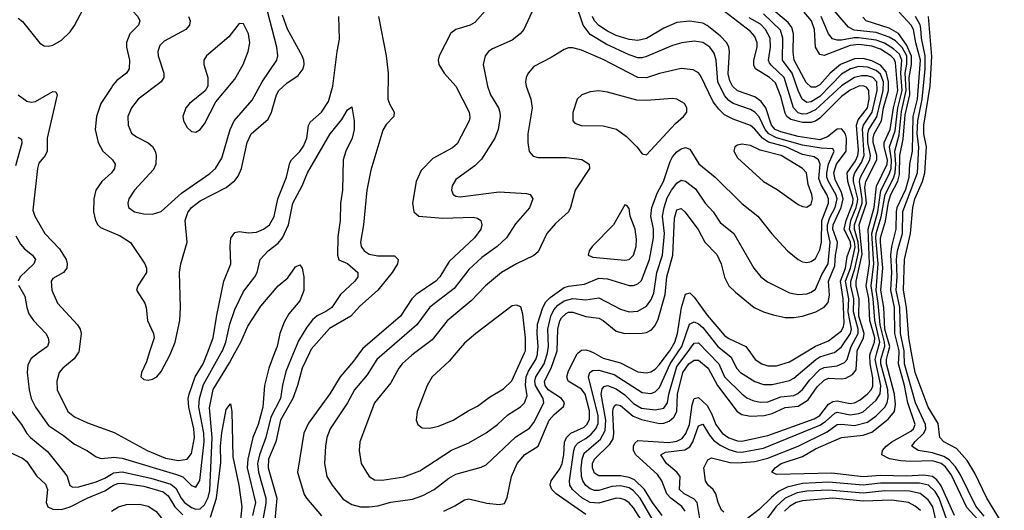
# Model space of a CAD drawing. Header units: inches. Extents: x 1308407 to 1441228, y 959628 to 1036311.
# Tile 359 of 656: x 1359577 to 1364121, y 1029275 to 1031536. Entities that reach past the tile are written whole.
import ezdxf

# ---------------------------------------------------------------- set-up
doc = ezdxf.new("R2010")
doc.units = ezdxf.units.IN
doc.header["$MEASUREMENT"] = 0
for name, color, linetype in [('B3052', 7, 'Continuous'), ('B3053', 7, 'Continuous'), ('B3062', 7, 'Continuous'), ('B3063', 7, 'Continuous')]:
    doc.layers.add(name, color=color, linetype=linetype)

msp = doc.modelspace()

# ---------------------------------------------------------------- linework, layer by layer
at = {"layer": 'B3052', "color": 5}
for points, elevation in [([(1359396.5, 1030000), (1359403.1, 1029950), (1359402.5, 1029890), (1359414.5, 1029830), (1359441.9, 1029750), (1359461.8, 1029670), (1359497.1, 1029610), (1359510, 1029566.7), (1359530, 1029542.8), (1359590, 1029514.8), (1359610, 1029499.4), (1359654.3, 1029434.3), (1359695.6, 1029395.6), (1359705.5, 1029370), (1359698.7, 1029310), (1359706.9, 1029290), (1359730, 1029279.2), (1359770, 1029278.1), (1359810, 1029290.1), (1359889.1, 1029330.9), (1359970, 1029365), (1360000, 1029384)], 2520), ([(1359526, 1030000), (1359506.6, 1029973.4), (1359498.1, 1029950), (1359491.6, 1029890), (1359492.8, 1029850), (1359539.3, 1029730), (1359585.1, 1029670), (1359609.3, 1029629.3), (1359626.3, 1029610), (1359705.6, 1029545.6), (1359785.6, 1029445.6), (1359796.3, 1029430), (1359808.4, 1029388.4), (1359821.5, 1029381.5), (1359850, 1029382.1), (1359930, 1029405.7), (1359970, 1029422.6), (1360000, 1029441.2)], 2540), ([(1359664.5, 1030000), (1359630, 1029975), (1359614.1, 1029945.9), (1359610.8, 1029910), (1359620.7, 1029830), (1359629.7, 1029789.7), (1359649.5, 1029750), (1359710, 1029665.1), (1359779.5, 1029619.5), (1359830, 1029579.8), (1359890, 1029548.4), (1359930, 1029521.6), (1359953.2, 1029513.2), (1360000, 1029518.7)], 2560), ([(1359847.1, 1030000), (1359827.8, 1029972.2), (1359775.5, 1029930), (1359759.7, 1029910), (1359747.9, 1029870), (1359750.2, 1029830), (1359799.4, 1029730), (1359830, 1029704.8), (1359890, 1029678.1), (1360000, 1029638.1)], 2580)]:
    msp.add_lwpolyline(points, dxfattribs=dict(at, elevation=elevation))
at = {"layer": 'B3053', "color": 5}
for points, elevation in [([(1359570, 1031542.7), (1359590, 1031526.8), (1359670, 1031427.7), (1359690, 1031416.1), (1359710, 1031413.4), (1359730, 1031418.4), (1359770, 1031441.7), (1359810, 1031480.3), (1359830, 1031508.4), (1359883.2, 1031610), (1359950, 1031818), (1359970, 1031857), (1359990, 1031835.5), (1360000, 1031803.5)], 2620), ([(1359570, 1031190.2), (1359610, 1031160.7), (1359630, 1031155.8), (1359650, 1031159.1), (1359730, 1031204.4), (1359743, 1031203), (1359750.2, 1031190), (1359703.7, 1030990), (1359704.1, 1030930), (1359694.3, 1030910), (1359665.5, 1030874.5), (1359658.8, 1030850), (1359637.5, 1030657.5), (1359646.4, 1030630), (1359693.7, 1030550), (1359760.1, 1030480.1), (1359791.5, 1030430), (1359796.8, 1030410), (1359795, 1030390), (1359779.1, 1030370), (1359730, 1030343.5), (1359722, 1030330), (1359725.1, 1030290), (1359751.8, 1030230), (1359844.3, 1030130), (1359855.5, 1030110), (1359860.2, 1030090), (1359850, 1030004.2), (1359847.1, 1030000)], 2580), ([(1360000, 1031224), (1359952.1, 1031150), (1359931.4, 1031090), (1359926, 1031030), (1359938.7, 1030970), (1359961, 1030930), (1360000, 1030894.3)], 2620), ([(1359570, 1030994), (1359585.1, 1030985.1), (1359587.1, 1030967.1), (1359558.2, 1030861.8)], 2560), ([(1360000, 1030829.8), (1359955.4, 1030790), (1359928.6, 1030750), (1359918.6, 1030710), (1359918, 1030650), (1359927.3, 1030610), (1359938, 1030590), (1359950, 1030578.5), (1360000, 1030557)], 2620), ([(1359559.6, 1030539.6), (1359580.7, 1030500.7), (1359599.3, 1030479.3), (1359635.5, 1030450), (1359650.2, 1030430), (1359642.5, 1030410), (1359579.8, 1030350), (1359569.4, 1030330)], 2560), ([(1359571.6, 1030311.6), (1359601.1, 1030261.1), (1359609.6, 1030209.6), (1359619.7, 1030179.7), (1359641, 1030150), (1359698, 1030090), (1359708.5, 1030070), (1359711.8, 1030050), (1359706, 1030030), (1359664.5, 1030000)], 2560)]:
    msp.add_lwpolyline(points, dxfattribs=dict(at, elevation=elevation))
at = {"layer": 'B3062', "color": 5}
for points, elevation in [([(1360000, 1029638.1), (1360013.2, 1029633.2), (1360164.5, 1029550), (1360250, 1029515.5), (1360310, 1029504), (1360349.5, 1029510.5), (1360370, 1029536.2), (1360384.2, 1029610), (1360380.3, 1029650), (1360357.7, 1029750), (1360355.1, 1029790), (1360358.7, 1029810), (1360386.6, 1029890), (1360423.6, 1029950), (1360443, 1030000)], 2580), ([(1360000, 1029518.7), (1360010, 1029519.9), (1360050, 1029514.6), (1360300.2, 1029440.2), (1360329.1, 1029429.1), (1360370, 1029388.6), (1360390, 1029381.5), (1360407.9, 1029412.1), (1360428.3, 1029590), (1360427.3, 1029630), (1360403.5, 1029750), (1360407.3, 1029790), (1360425.9, 1029854.1), (1360507.2, 1030000)], 2560), ([(1360000, 1029441.2), (1360010, 1029447.4), (1360050, 1029452.6), (1360182.9, 1029422.9), (1360274.8, 1029394.8), (1360296.8, 1029376.8), (1360321.4, 1029330), (1360337.8, 1029310), (1360370, 1029287.4), (1360390, 1029280.3), (1360410, 1029281.6), (1360430, 1029299.6), (1360446.4, 1029333.6), (1360454.2, 1029365.8), (1360465.1, 1029610), (1360453, 1029747), (1360470, 1029830.8), (1360545.4, 1029954.6), (1360570, 1030000)], 2540), ([(1360175, 1030000), (1360161.6, 1029958.4), (1360139.5, 1029910), (1360136.3, 1029890), (1360150, 1029878), (1360170, 1029874), (1360190, 1029878.7), (1360210, 1029890.4), (1360230, 1029913.7), (1360270, 1029990.4), (1360274, 1030000)], 2620), ([(1360753.4, 1030000), (1360726, 1029930), (1360706.5, 1029850), (1360698.8, 1029750), (1360677.4, 1029670), (1360653, 1029610), (1360629.2, 1029510.8), (1360627.1, 1029470), (1360664.9, 1029310), (1360652, 1029250)], 2540), ([(1360840.9, 1030000), (1360805.3, 1029914.7), (1360789.2, 1029850.8), (1360780.1, 1029790), (1360736.4, 1029703.6), (1360713.5, 1029610), (1360683.5, 1029530), (1360673.8, 1029490), (1360679.1, 1029450), (1360713.2, 1029330), (1360713, 1029307), (1360697.6, 1029222.4)], 2560), ([(1360913.9, 1030000), (1360880.3, 1029930), (1360859.3, 1029850), (1360836.7, 1029790), (1360781.3, 1029690), (1360758.4, 1029590), (1360725.9, 1029510), (1360723.8, 1029470), (1360763.3, 1029330), (1360752.3, 1029212.3)], 2580), ([(1361145.6, 1030000), (1361118.2, 1029961.8), (1361055.4, 1029890), (1361008.6, 1029811.4), (1360910, 1029676.7), (1360887.9, 1029630), (1360859.1, 1029450), (1360890, 1029347.8), (1360899.8, 1029330), (1360970, 1029248.6)], 2620), ([(1361260.2, 1030000), (1361225.5, 1029970), (1361180.3, 1029899.7), (1361121.9, 1029830), (1361090.1, 1029769.9), (1361010.2, 1029650), (1360994.3, 1029610), (1360988.7, 1029570), (1360984.2, 1029490), (1360994.2, 1029430), (1361018.9, 1029390), (1361070, 1029326.7), (1361110, 1029301.5), (1361150, 1029291.3), (1361190, 1029290.1), (1361230, 1029295.6), (1361290, 1029312.3), (1361390, 1029326.4), (1361436.7, 1029343.3), (1361489.2, 1029370.8), (1361557.6, 1029422.4), (1361590, 1029441.3), (1361707.1, 1029472.9), (1361730, 1029484.7), (1361866.1, 1029613.9), (1361930, 1029652.5), (1361950, 1029679.8), (1361996, 1029770), (1361992.8, 1029790), (1361957, 1029850), (1361954, 1029870), (1361958.5, 1029890), (1361997.4, 1029950), (1362010.4, 1029990), (1362012, 1030000)], 2640), ([(1361400.1, 1030000), (1361386.8, 1029990), (1361342.2, 1029950), (1361326.3, 1029930), (1361290, 1029862.4), (1361215.1, 1029770), (1361146.8, 1029590), (1361143.2, 1029550), (1361152.3, 1029490), (1361189, 1029430), (1361215, 1029415), (1361250, 1029413.1), (1361350, 1029428.2), (1361423.6, 1029456.4), (1361570, 1029552), (1361650, 1029585.5), (1361730, 1029632.1), (1361782, 1029670), (1361830, 1029714.3), (1361888.7, 1029751.3), (1361907, 1029770), (1361918.3, 1029801.6), (1361911.9, 1029851.9), (1361914.4, 1029890), (1361924.6, 1029915.4), (1361959.3, 1029970), (1361966.7, 1029993.3), (1361967.3, 1030000)], 2660), ([(1361591.4, 1030000), (1361558.7, 1029961.3), (1361480.8, 1029890), (1361457.7, 1029850), (1361410.6, 1029730.6), (1361406.7, 1029690), (1361414, 1029670), (1361434.4, 1029654.4), (1361470, 1029653.4), (1361510, 1029663.2), (1361576.9, 1029690), (1361646.5, 1029733.5), (1361690, 1029754.5), (1361744.3, 1029795.7), (1361810, 1029834.6), (1361847.9, 1029872.1), (1361906.8, 1030000)], 2680), ([(1361534.3, 1029270), (1361585.3, 1029294.7), (1361630, 1029322.9), (1361650, 1029327.6), (1361733.1, 1029306.9), (1361790, 1029301.1), (1361813.9, 1029306.1), (1361826.9, 1029333.1), (1361846.1, 1029430), (1361873, 1029490), (1361907.4, 1029532.6), (1361970, 1029570.9), (1362020.4, 1029690), (1362043, 1029717), (1362087.3, 1029752.7), (1362091.7, 1029770), (1362077.2, 1029790), (1362016.3, 1029830), (1362001.4, 1029850), (1361998.6, 1029870), (1362029.8, 1029930.2), (1362054.4, 1030000)], 2620), ([(1362190, 1029255.1), (1362052.1, 1029350), (1362032.5, 1029370), (1362025.6, 1029390), (1362029, 1029411), (1362070, 1029465.5), (1362080.6, 1029490), (1362088.7, 1029530), (1362091.3, 1029588.7), (1362099.8, 1029610), (1362120.7, 1029630), (1362181.5, 1029658.5), (1362194.2, 1029670), (1362206.7, 1029693.3), (1362207.1, 1029732.9), (1362187.2, 1029810), (1362170, 1029833.6), (1362107.4, 1029870), (1362101.9, 1029890), (1362110, 1029917.9), (1362150, 1029996.6), (1362154.1, 1030000)], 2580), ([(1362444.8, 1029230), (1362410, 1029286.7), (1362390, 1029309.4), (1362370, 1029322.8), (1362350, 1029329.5), (1362330, 1029329.9), (1362250, 1029307.8), (1362210, 1029311.4), (1362171.6, 1029331.6), (1362128.6, 1029370), (1362116.1, 1029390), (1362113.5, 1029410), (1362133.8, 1029550), (1362140.2, 1029570), (1362154.1, 1029585.9), (1362190, 1029605.3), (1362214.6, 1029625.4), (1362235.4, 1029650), (1362245.9, 1029674.1), (1362246.5, 1029710), (1362202, 1029890), (1362208.7, 1029910), (1362220.9, 1029919.1), (1362250, 1029921), (1362320.2, 1029900.2), (1362450, 1029817.4), (1362490, 1029813), (1362510, 1029820.1), (1362530, 1029840.7), (1362578.6, 1029950), (1362612.7, 1030000)], 2560), ([(1362495.1, 1029235.1), (1362440.2, 1029330), (1362410, 1029364.7), (1362390, 1029377.6), (1362350, 1029387.6), (1362310, 1029383.9), (1362250, 1029366.4), (1362230, 1029366.5), (1362210, 1029373.4), (1362189.2, 1029389.2), (1362175.3, 1029410), (1362169.9, 1029430), (1362168.6, 1029468.6), (1362172.3, 1029510), (1362182.6, 1029537.4), (1362256.9, 1029603.1), (1362278.1, 1029641.9), (1362282.3, 1029690), (1362260.9, 1029810), (1362265.4, 1029834.6), (1362274.3, 1029845.7), (1362290, 1029850.4), (1362330, 1029834.3), (1362370, 1029807.2), (1362410, 1029766.7), (1362445.8, 1029745.8), (1362510, 1029737.8), (1362550, 1029746.1), (1362566.4, 1029770), (1362572.6, 1029810), (1362610, 1029936.9), (1362657, 1030000)], 2540), ([(1362541.9, 1029250), (1362496.9, 1029310), (1362461.1, 1029370), (1362414.4, 1029414.4), (1362390, 1029426.5), (1362350, 1029434.1), (1362250, 1029433.4), (1362230, 1029445.2), (1362220.8, 1029470), (1362221.1, 1029490), (1362228.9, 1029510), (1362300.2, 1029579.8), (1362315.2, 1029604.8), (1362318.4, 1029630), (1362314.8, 1029725.2), (1362316.1, 1029743.9), (1362322.9, 1029757.1), (1362330, 1029762.2), (1362350, 1029757), (1362408.6, 1029708.6), (1362446.6, 1029693.4), (1362530, 1029675.4), (1362550, 1029676.7), (1362574.3, 1029685.7), (1362596.5, 1029703.5), (1362609.9, 1029730), (1362612.1, 1029810), (1362637.5, 1029910), (1362664.7, 1029950), (1362690, 1029967.4), (1362710, 1029966.5), (1362753.6, 1029930), (1362797.1, 1029850), (1362887.5, 1029730), (1362910, 1029716.6), (1362950, 1029707.9), (1363012.1, 1029712.1), (1363050, 1029721.2), (1363110, 1029748.5), (1363170, 1029754.8), (1363215.8, 1029784.2), (1363257, 1029843), (1363290, 1029875.1), (1363310, 1029883.3), (1363370, 1029880.5), (1363390, 1029884.2), (1363419.8, 1029900.2), (1363437.5, 1029922.5), (1363441.6, 1030000)], 2520), ([(1362226.5, 1030000), (1362270, 1029976.6), (1362350, 1029955.1), (1362430, 1029913.2), (1362470, 1029908.2), (1362490, 1029912.8), (1362510, 1029925.5), (1362530, 1029946.8), (1362570, 1030000)], 2580), ([(1362647.7, 1029270), (1362632.1, 1029292.1), (1362581.2, 1029330), (1362563.3, 1029350), (1362541, 1029410), (1362520.2, 1029440.2), (1362419.9, 1029530), (1362409, 1029550), (1362409.9, 1029570), (1362415.9, 1029584.1), (1362430, 1029596), (1362572.3, 1029587.7), (1362610, 1029593.4), (1362633.7, 1029606.3), (1362650.9, 1029629.1), (1362667.4, 1029670), (1362679.6, 1029760.4), (1362690, 1029790.1), (1362710, 1029794.5), (1362750, 1029757.2), (1362770, 1029721.3), (1362790.3, 1029670), (1362818.4, 1029630), (1362850, 1029608.4), (1362890, 1029595.2), (1362910, 1029593.3), (1363030, 1029619.6), (1363243.4, 1029696.6), (1363270, 1029712.2), (1363310, 1029763.2), (1363330, 1029776.9), (1363350, 1029778.5), (1363410, 1029766.8), (1363430, 1029770.4), (1363456, 1029784), (1363490, 1029811.8), (1363506.6, 1029830), (1363513.5, 1029846.5), (1363514.6, 1029885.4), (1363502, 1029950), (1363499.7, 1029990), (1363503.3, 1030000)], 2480), ([(1362718.2, 1029218.2), (1362704, 1029310), (1362688.3, 1029328.3), (1362642.8, 1029350), (1362621.3, 1029370), (1362624.4, 1029430), (1362609.9, 1029450), (1362561.6, 1029490), (1362535.2, 1029530), (1362556.6, 1029543.4), (1362646.3, 1029553.7), (1362670, 1029566.7), (1362684, 1029590), (1362710, 1029664.6), (1362730, 1029672.1), (1362760.5, 1029620.5), (1362778.6, 1029598.6), (1362810, 1029574.3), (1362850, 1029554.9), (1362884.8, 1029544.8), (1362910, 1029543.3), (1363010, 1029561.7), (1363270, 1029666.5), (1363296.2, 1029683.8), (1363338, 1029722), (1363350, 1029726.3), (1363410, 1029714.7), (1363450, 1029720.1), (1363470, 1029728), (1363530, 1029782.2), (1363548.6, 1029811.4), (1363550.7, 1029850), (1363524.7, 1029970), (1363532.7, 1030000)], 2460), ([(1362825.9, 1029265.9), (1362815.7, 1029275.7), (1362799.9, 1029310), (1362789.9, 1029350), (1362777, 1029370), (1362753.8, 1029390), (1362741.8, 1029410), (1362733.7, 1029470), (1362753.3, 1029506.7), (1362770, 1029516.3), (1362855.6, 1029495.7), (1362890, 1029493), (1362970, 1029499.8), (1363030, 1029515.3), (1363170, 1029570.3), (1363303.1, 1029636.9), (1363350, 1029670.3), (1363370, 1029672.4), (1363430, 1029666.1), (1363490, 1029680.3), (1363529.6, 1029710), (1363569.4, 1029750.6), (1363581, 1029770), (1363585.1, 1029794.9), (1363583.2, 1029830), (1363551.5, 1029950), (1363550.4, 1029970), (1363559.6, 1030000)], 2440), ([(1362754.8, 1030000), (1362803.5, 1029950), (1362830, 1029889.2), (1362910, 1029811.1), (1362932.9, 1029792.9), (1362960.3, 1029780.3), (1362993.6, 1029773.6), (1363030, 1029774.1), (1363090, 1029797.9), (1363150, 1029804.5), (1363167.5, 1029812.5), (1363190, 1029831), (1363223.7, 1029876.3), (1363270, 1029923), (1363290, 1029933.6), (1363350, 1029940.6), (1363383.7, 1029956.3), (1363395.6, 1029970), (1363404.6, 1030000)], 2540), ([(1362836.3, 1030000), (1362860.8, 1029980.8), (1362885, 1029930), (1362904.1, 1029910), (1362970, 1029867.8), (1363010, 1029854.3), (1363050, 1029854.4), (1363130, 1029872.2), (1363150, 1029883.1), (1363250.3, 1029969.7), (1363270, 1029981.3), (1363329.3, 1030000)], 2560), ([(1362949.8, 1030000), (1362971.8, 1029970), (1363002, 1029950), (1363030, 1029940.8), (1363070, 1029940.5), (1363130, 1029958.5), (1363198.6, 1030000)], 2580), ([(1363890.6, 1029250), (1363830, 1029387.2), (1363810, 1029415.4), (1363789.1, 1029430), (1363750, 1029435.9), (1363670, 1029431.9), (1363550, 1029435), (1363470, 1029429.2), (1363325.2, 1029445.2), (1363070, 1029440.3), (1363048.3, 1029450), (1363063.7, 1029470), (1363091.6, 1029490), (1363190, 1029523.1), (1363250, 1029557.6), (1363370, 1029610.7), (1363470, 1029621), (1363510, 1029635), (1363585.5, 1029694.5), (1363613.5, 1029730), (1363618, 1029762), (1363613.5, 1029810), (1363577.9, 1029950), (1363577.7, 1029970), (1363585.1, 1030000)], 2420), ([(1363999.6, 1029230), (1363948.2, 1029288.2), (1363876.7, 1029436.7), (1363850, 1029475.4), (1363830, 1029490.9), (1363790, 1029503), (1363690, 1029499.8), (1363642.8, 1029502.8), (1363591.4, 1029511.4), (1363555.8, 1029530), (1363558.1, 1029550), (1363575.9, 1029570), (1363602.4, 1029590), (1363690, 1029639.7), (1363701.6, 1029650), (1363709.6, 1029670), (1363676.2, 1029770), (1363659.7, 1029850), (1363631.8, 1029950), (1363635.2, 1030000)], 2380), ([(1364028.4, 1029248.4), (1363990, 1029294.3), (1363918.3, 1029438.3), (1363895, 1029475), (1363866.7, 1029506.7), (1363842.5, 1029522.5), (1363790, 1029539.5), (1363722.6, 1029550), (1363693.5, 1029570), (1363707.4, 1029590), (1363749.2, 1029630.8), (1363758.2, 1029650), (1363757.6, 1029670), (1363710.4, 1029770), (1363660.4, 1029950), (1363659.1, 1030000)], 2360), ([(1364120.8, 1029200.8), (1364040.4, 1029330), (1363985.2, 1029445.3), (1363950, 1029504.8), (1363899.5, 1029559.5), (1363841.3, 1029590), (1363822.9, 1029610), (1363815.3, 1029675.3), (1363769.2, 1029750), (1363709.7, 1029910), (1363693.3, 1030000)], 2340), ([(1360456.9, 1029243.1), (1360485.3, 1029330), (1360504.6, 1029495.4), (1360504.4, 1029570), (1360510, 1029631), (1360530, 1029738.8), (1360550, 1029764.7), (1360556.5, 1029730), (1360560.7, 1029520.7), (1360587.9, 1029390), (1360602.8, 1029290), (1360585.6, 1029130)], 2520), ([(1360000, 1029384), (1360010, 1029390.3), (1360030, 1029398.7), (1360050, 1029400.3), (1360150, 1029386.4), (1360239.5, 1029359.5), (1360261.8, 1029341.8), (1360292.9, 1029290), (1360330, 1029254.1)], 2520), ([(1363855.1, 1029230), (1363819.9, 1029330), (1363802, 1029362), (1363770.6, 1029390.6), (1363730, 1029400.1), (1363550, 1029399.5), (1363470, 1029390.5), (1363310, 1029404.4), (1363190, 1029398.9), (1363118.7, 1029381.3), (1363079.3, 1029360.7), (1363046, 1029334), (1362990, 1029278.2), (1362910, 1029216.2)], 2440), ([(1363804.1, 1029230), (1363790.7, 1029290), (1363770, 1029323.5), (1363732.7, 1029352.7), (1363683, 1029363), (1363570, 1029364), (1363470, 1029353.6), (1363310, 1029367.7), (1363210, 1029362.4), (1363164.8, 1029355.2), (1363110, 1029330.7), (1363066, 1029290), (1363006.8, 1029210)], 2460), ([(1360000, 1029271.4), (1360033, 1029290), (1360070, 1029301.1), (1360130, 1029302.5), (1360170, 1029293), (1360204.6, 1029270), (1360222.8, 1029250), (1360251, 1029210), (1360254.7, 1029185.3), (1360234.2, 1029185.8), (1360190, 1029199.2), (1360150, 1029200.5), (1360090, 1029180.1), (1360000, 1029126.4)], 2480), ([(1363733.9, 1029273.9), (1363710, 1029294.2), (1363678, 1029310), (1363601.7, 1029321.7), (1363470, 1029317.5), (1363330, 1029330), (1363190, 1029318.1), (1363161, 1029310), (1363130, 1029292.2), (1363107, 1029270)], 2480)]:
    msp.add_lwpolyline(points, dxfattribs=dict(at, elevation=elevation))
at = {"layer": 'B3063', "color": 5}
for points, elevation in [([(1360000, 1031803.5), (1360004.2, 1031790), (1360032.4, 1031732.4), (1360055.7, 1031630), (1360070, 1031605.4), (1360122.9, 1031550), (1360131.3, 1031530), (1360124.7, 1031510), (1360086, 1031470), (1360069.6, 1031430.4), (1360070.1, 1031410), (1360084.1, 1031350), (1360082, 1031310), (1360070.1, 1031289.9), (1360025.1, 1031254.9), (1360006.3, 1031233.7), (1360000, 1031224)], 2620), ([(1360356.1, 1031550), (1360364.4, 1031530), (1360360.2, 1031510), (1360343.2, 1031490), (1360243.4, 1031436.6), (1360223.4, 1031416.6), (1360215, 1031390), (1360215.5, 1031370), (1360242.7, 1031290), (1360242.9, 1031270), (1360230.6, 1031249.4), (1360123.5, 1031170), (1360092.9, 1031130), (1360076.3, 1031090), (1360076.9, 1031050), (1360093.6, 1031013.6), (1360115.6, 1030995.6), (1360169.1, 1030969.1), (1360190, 1030952.1), (1360202.7, 1030930), (1360207.3, 1030910), (1360205, 1030870), (1360194.8, 1030845.2), (1360106.4, 1030750), (1360081.2, 1030710), (1360075.8, 1030690), (1360079.6, 1030670), (1360106.7, 1030650), (1360150, 1030641.3), (1360190, 1030640.2), (1360230, 1030652.1), (1360323.3, 1030736.7), (1360453.7, 1030826.3), (1360480.2, 1030850), (1360510, 1030898), (1360548.9, 1031030), (1360567.1, 1031070), (1360650, 1031164.7), (1360696.2, 1031250), (1360763.7, 1031350), (1360768, 1031370), (1360763.2, 1031410), (1360711, 1031610)], 2640), ([(1362012, 1030000), (1362016.9, 1030030), (1362014.3, 1030110), (1362028.3, 1030170), (1362041.4, 1030198.6), (1362060.3, 1030219.7), (1362090, 1030240.6), (1362130, 1030250.6), (1362190, 1030244.3), (1362250, 1030254.3), (1362350, 1030201.2), (1362390, 1030190.1), (1362430, 1030193.1), (1362470, 1030215.5), (1362490, 1030242.7), (1362504.2, 1030275.8), (1362517.8, 1030370), (1362544, 1030450), (1362552.8, 1030550), (1362543.2, 1030630), (1362551.5, 1030670), (1362565.5, 1030714.5), (1362585.2, 1030750), (1362610, 1030782.7), (1362630, 1030795.7), (1362650, 1030791.9), (1362695.8, 1030755.8), (1362740.8, 1030690), (1362776.6, 1030650), (1362810, 1030601.6), (1362872.7, 1030550), (1362964.7, 1030390), (1362996.5, 1030350), (1363027.5, 1030327.5), (1363130, 1030276.6), (1363170, 1030269.5), (1363210, 1030273.1), (1363230, 1030280.4), (1363250, 1030294.6), (1363278.9, 1030361.1), (1363307.8, 1030410), (1363317.4, 1030510), (1363305.4, 1030565.4), (1363305.3, 1030590), (1363315.9, 1030624.1), (1363340.2, 1030670), (1363348.9, 1030710), (1363343.8, 1030730), (1363308.8, 1030790), (1363302, 1030810), (1363301.4, 1030830), (1363310, 1030870), (1363335.7, 1030930), (1363330, 1030941.4), (1363276.4, 1030943.6), (1363190, 1030957.9), (1363070, 1030991.7), (1363033.9, 1031010), (1363017.9, 1031030), (1362990, 1031087.6), (1362970, 1031110.3), (1362950, 1031121.7), (1362870, 1031149.6), (1362850, 1031163.6), (1362830, 1031186.7), (1362799.5, 1031250), (1362790.9, 1031350), (1362781.6, 1031381.6), (1362762, 1031410), (1362730, 1031430.9), (1362690, 1031437.6), (1362632.7, 1031430), (1362590, 1031416.9), (1362470, 1031366.6), (1362450, 1031360.1), (1362430, 1031359.9), (1362390, 1031373.5), (1362283.2, 1031423.2), (1362210, 1031467.2), (1362177.6, 1031510), (1362143.1, 1031610)], 2640), ([(1363198.6, 1030000), (1363249.3, 1030030.7), (1363310, 1030055.2), (1363370, 1030102.5), (1363378.9, 1030121.1), (1363381.1, 1030138.9), (1363377, 1030250), (1363364.9, 1030330), (1363387.7, 1030390), (1363396.2, 1030443.8), (1363412, 1030490), (1363410.8, 1030510.8), (1363382.1, 1030570), (1363390.5, 1030610), (1363422.4, 1030690), (1363424.1, 1030710), (1363399.3, 1030790), (1363396.2, 1030830), (1363434.7, 1030885.3), (1363445.1, 1030910), (1363447.4, 1030932.6), (1363439.3, 1031050), (1363445.9, 1031074.1), (1363489, 1031130), (1363497.5, 1031170), (1363495.4, 1031210), (1363485.6, 1031225.6), (1363470, 1031231.8), (1363450, 1031229.4), (1363410, 1031211.2), (1363370, 1031181.5), (1363270, 1031082.6), (1363250, 1031067.9), (1363230, 1031062.3), (1363190, 1031061.6), (1363135.3, 1031075.3), (1363117.4, 1031090), (1363110, 1031104.9), (1363090, 1031181.9), (1363064.2, 1031244.2), (1363037.1, 1031270), (1362973.3, 1031310), (1362965.6, 1031325.6), (1362964.8, 1031350), (1362980.1, 1031410), (1362980.1, 1031430), (1362970, 1031458.6), (1362950, 1031482.1), (1362790, 1031604.5)], 2580), ([(1361737.7, 1031590), (1361677.5, 1031522.5), (1361656.4, 1031510), (1361590.4, 1031490), (1361566.5, 1031473.5), (1361512.2, 1031370), (1361508.1, 1031350), (1361511.3, 1031330), (1361535.2, 1031290), (1361590, 1031228.9), (1361650.9, 1031110), (1361654.7, 1031085.3), (1361651.8, 1031070), (1361595.7, 1030964.3), (1361574.3, 1030945.7), (1361483.2, 1030896.8), (1361430, 1030841.4), (1361405.9, 1030790), (1361389.5, 1030690), (1361396.3, 1030650), (1361419.5, 1030630), (1361530, 1030621), (1361670, 1030626.1), (1361690, 1030620.6), (1361705.2, 1030610), (1361709.3, 1030590), (1361704.4, 1030570), (1361675.3, 1030530), (1361559.3, 1030420.7), (1361515.4, 1030350), (1361498.1, 1030330), (1361407.1, 1030270), (1361386.9, 1030250), (1361334.8, 1030170), (1361160, 1030020), (1361145.6, 1030000)], 2620), ([(1361940.2, 1031570), (1361903.9, 1031490), (1361886.5, 1031470), (1361850, 1031441.1), (1361758.5, 1031401.5), (1361740.9, 1031390), (1361724.4, 1031370), (1361716.2, 1031330), (1361735.5, 1031230), (1361750.2, 1031190), (1361786.3, 1031130), (1361793, 1031110), (1361794.6, 1031090), (1361785.8, 1031030), (1361770.1, 1030989.9), (1361707.5, 1030892.5), (1361677.6, 1030862.4), (1361590, 1030798.9), (1361572.9, 1030770), (1361569, 1030750), (1361577.6, 1030730), (1361590, 1030722.4), (1361610, 1030718.9), (1361790, 1030742.1), (1361915.2, 1030735.2), (1361933, 1030730), (1361944.6, 1030710), (1361930, 1030668.4), (1361865.2, 1030594.8), (1361822.9, 1030530), (1361780.6, 1030490), (1361710, 1030439.9), (1361650, 1030384.7), (1361582.5, 1030297.5), (1361470, 1030210.5), (1361410.1, 1030130), (1361260.2, 1030000)], 2640), ([(1363404.6, 1030000), (1363413.6, 1030030), (1363445.7, 1030090), (1363445.8, 1030110), (1363424.2, 1030190), (1363427, 1030250), (1363412.6, 1030310), (1363412.5, 1030330), (1363431.7, 1030388.3), (1363449.2, 1030470), (1363446.7, 1030510), (1363429.6, 1030570), (1363429.4, 1030590), (1363464.3, 1030690), (1363465.2, 1030710), (1363452, 1030790), (1363457.2, 1030810), (1363500.1, 1030890), (1363503.9, 1030910), (1363491.1, 1030970), (1363491.1, 1031010), (1363496.4, 1031030), (1363532, 1031088), (1363561.7, 1031210), (1363563.2, 1031250), (1363550, 1031284.2), (1363530, 1031301.3), (1363490, 1031316.6), (1363450, 1031320.1), (1363410.7, 1031309.3), (1363370, 1031285.5), (1363270, 1031182.4), (1363230, 1031157.4), (1363210, 1031154.9), (1363188.7, 1031170), (1363170, 1031209.2), (1363142.4, 1031290), (1363097.9, 1031350), (1363098.5, 1031450), (1363088.2, 1031488.2), (1363010, 1031562.9)], 2540), ([(1363441.6, 1030000), (1363442.2, 1030010), (1363470.9, 1030070), (1363474.5, 1030090), (1363450, 1030170), (1363450.9, 1030250), (1363436.8, 1030310), (1363437.3, 1030330), (1363465, 1030455), (1363450.7, 1030590), (1363484.8, 1030690), (1363477.4, 1030762.6), (1363481.8, 1030790), (1363532.2, 1030890), (1363532.7, 1030910), (1363515.2, 1030970), (1363515.1, 1030990), (1363520.4, 1031010), (1363554.5, 1031070), (1363563.5, 1031130), (1363586, 1031210), (1363586.9, 1031250), (1363575.5, 1031295.5), (1363550, 1031325.9), (1363510, 1031345.7), (1363470, 1031356.9), (1363430, 1031356.2), (1363365.5, 1031330), (1363317.8, 1031290), (1363270, 1031236.2), (1363250, 1031225.1), (1363230, 1031225.3), (1363206.8, 1031246.8), (1363151.2, 1031350), (1363145.8, 1031385.8), (1363148.2, 1031470), (1363139.9, 1031499.9), (1363122.8, 1031522.8), (1363030, 1031601.2)], 2520), ([(1363503.3, 1030000), (1363521.4, 1030050), (1363522.6, 1030070), (1363500, 1030150), (1363496.2, 1030250), (1363483.7, 1030310), (1363499.2, 1030410), (1363492.2, 1030570), (1363520.6, 1030670), (1363531.2, 1030768.8), (1363580.4, 1030870), (1363581.4, 1030890), (1363565.7, 1030950), (1363566.8, 1030970), (1363594.7, 1031030), (1363609, 1031130), (1363630.1, 1031210), (1363618.9, 1031338.9), (1363613.2, 1031353.2), (1363597.8, 1031370), (1363550, 1031399.4), (1363510, 1031413.4), (1363450, 1031421.6), (1363410, 1031417.5), (1363290, 1031371.1), (1363270, 1031375.5), (1363249.1, 1031409.1), (1363244.4, 1031490), (1363231.4, 1031531.4), (1363197.8, 1031570)], 2480), ([(1363559.6, 1030000), (1363569.1, 1030030.9), (1363568.1, 1030050), (1363547.5, 1030130), (1363539.4, 1030230), (1363529.4, 1030290), (1363538.8, 1030410), (1363527.9, 1030530), (1363530, 1030550), (1363553.2, 1030626.8), (1363570.4, 1030729.6), (1363610, 1030806.2), (1363617.1, 1030830), (1363620.5, 1030870), (1363615.8, 1030930), (1363635.4, 1031004.6), (1363646.6, 1031113.4), (1363668.5, 1031210), (1363662.8, 1031290), (1363671.3, 1031331.3), (1363670.8, 1031370), (1363650, 1031407.6), (1363618.2, 1031438.2), (1363590, 1031456), (1363530, 1031476.8), (1363428.3, 1031488.3), (1363401.4, 1031501.4), (1363324.3, 1031590)], 2440), ([(1363635.2, 1030000), (1363635.9, 1030010), (1363615.7, 1030090), (1363614.3, 1030210), (1363597.4, 1030290), (1363602.4, 1030370), (1363597.7, 1030450), (1363601.3, 1030490), (1363621.7, 1030570), (1363622.9, 1030650), (1363627, 1030670), (1363665.9, 1030754.1), (1363681.1, 1030810), (1363685.4, 1030870), (1363697.9, 1030930), (1363700.4, 1031090), (1363719.9, 1031170), (1363734.2, 1031350), (1363712.6, 1031430), (1363702.4, 1031490), (1363691.4, 1031511.4), (1363635.3, 1031570)], 2380), ([(1360274, 1030000), (1360294.6, 1030050), (1360315.8, 1030150), (1360318.5, 1030210), (1360314.9, 1030370), (1360320.2, 1030410), (1360349.3, 1030510), (1360340.6, 1030610), (1360352.7, 1030647.3), (1360370.5, 1030670), (1360410, 1030700.3), (1360530, 1030762.7), (1360570, 1030794.3), (1360585.1, 1030814.9), (1360601, 1030850), (1360627, 1030970), (1360645, 1031010), (1360723.2, 1031076.8), (1360738.8, 1031110), (1360761.9, 1031190), (1360773.2, 1031210), (1360810, 1031244), (1360861.8, 1031278.2), (1360884.9, 1031310), (1360889.9, 1031330), (1360888.3, 1031350), (1360881.2, 1031370), (1360812.2, 1031492.2), (1360790, 1031556.4)], 2620), ([(1360443, 1030000), (1360470.2, 1030069.8), (1360486.1, 1030173.9), (1360519.4, 1030330), (1360551.6, 1030410), (1360547.8, 1030492.2), (1360551.6, 1030528.4), (1360570, 1030555.2), (1360590, 1030559.8), (1360632.9, 1030552.9), (1360670, 1030555.9), (1360702.8, 1030570), (1360730, 1030591), (1360751.5, 1030628.5), (1360767.5, 1030710), (1360808.9, 1030810), (1360824, 1030876), (1360831.1, 1030890), (1360870, 1030928.9), (1360886.9, 1030953.1), (1360901.6, 1030990), (1360910, 1031048), (1360917, 1031063), (1360970, 1031110.1), (1361001.9, 1031158.1), (1361021.3, 1031230), (1361041.5, 1031390), (1361053.1, 1031446.9), (1361049.4, 1031550)], 2580), ([(1361232.8, 1031550), (1361268.2, 1031370), (1361276.9, 1031290), (1361275.8, 1031170), (1361284.7, 1031144.7), (1361305.8, 1031110), (1361302.9, 1031090), (1361267.8, 1031052.2), (1361252.6, 1031027.4), (1361197.8, 1030842.2), (1361178.6, 1030750), (1361163.1, 1030590), (1361150.1, 1030510), (1361153.5, 1030490), (1361166.9, 1030470), (1361190, 1030455.5), (1361230, 1030447.4), (1361307, 1030447), (1361323.5, 1030430), (1361319.8, 1030410), (1361296, 1030370), (1361229.1, 1030290), (1361145.5, 1030214.5), (1361105, 1030170), (1361007.2, 1030112.8), (1360922.3, 1030017.7), (1360913.9, 1030000)], 2580), ([(1362054.4, 1030000), (1362058, 1030010), (1362060.8, 1030110), (1362070, 1030147.8), (1362077.9, 1030162.1), (1362098.2, 1030181.8), (1362110, 1030187.8), (1362130, 1030188.6), (1362190, 1030167.3), (1362250, 1030160.5), (1362270.1, 1030150), (1362330, 1030101), (1362370, 1030089.3), (1362450, 1030091.1), (1362470, 1030094.6), (1362493, 1030107), (1362510, 1030127.1), (1362523.9, 1030156.1), (1362555.9, 1030270), (1362563.4, 1030350), (1362591, 1030450), (1362598.8, 1030621.2), (1362610, 1030658.8), (1362630, 1030666.4), (1362646.4, 1030650), (1362708.2, 1030568.2), (1362738.8, 1030510), (1362793.5, 1030453.5), (1362813.6, 1030410), (1362830, 1030348.7), (1362850.2, 1030310), (1362879.6, 1030279.5), (1362966.7, 1030210), (1363010, 1030189.5), (1363054.9, 1030174.9), (1363110, 1030163.6), (1363150, 1030162.7), (1363190, 1030169.1), (1363250.8, 1030190), (1363290, 1030210.6), (1363307.7, 1030232.3), (1363313.9, 1030266.1), (1363309.2, 1030330), (1363338.7, 1030401.3), (1363341.3, 1030450), (1363350, 1030490), (1363350.7, 1030510), (1363330, 1030570), (1363331.7, 1030590), (1363368.4, 1030670), (1363377, 1030710), (1363370, 1030740.1), (1363340.1, 1030800.1), (1363334.5, 1030830), (1363345.7, 1030870), (1363391.2, 1030930), (1363392.6, 1030990), (1363388.4, 1031008.4), (1363380.3, 1031020.3), (1363370, 1031032.5), (1363350, 1031030.6), (1363304.6, 1030995.4), (1363270, 1030982.6), (1363170, 1030997.5), (1363090, 1031018.3), (1363063.2, 1031030), (1363046.9, 1031050), (1363020.5, 1031130), (1362999, 1031159), (1362970, 1031180.1), (1362890, 1031207.9), (1362866.3, 1031230), (1362853.7, 1031253.7), (1362847.1, 1031287.1), (1362852.5, 1031390), (1362849.9, 1031410), (1362839.6, 1031430), (1362810, 1031462.1), (1362750, 1031509.2), (1362730, 1031519.2), (1362670, 1031528.7), (1362610, 1031522.2), (1362550, 1031496.7), (1362470.1, 1031449.9), (1362430, 1031440.1), (1362390, 1031444.9), (1362330, 1031463.2), (1362290, 1031482.3), (1362250, 1031509.2), (1362230.3, 1031530), (1362220.1, 1031550)], 2620), ([(1363329.3, 1030000), (1363337.4, 1030002.6), (1363370, 1030028.8), (1363410.8, 1030089.2), (1363416.2, 1030110), (1363400.8, 1030190), (1363402.6, 1030250), (1363388.6, 1030330), (1363410.6, 1030390), (1363432.4, 1030487.6), (1363430, 1030512.3), (1363406.9, 1030570), (1363412.5, 1030610), (1363437.9, 1030670), (1363444.1, 1030695.9), (1363445.1, 1030710), (1363424.8, 1030790), (1363424.7, 1030810), (1363431.8, 1030830), (1363462.4, 1030877.6), (1363474, 1030910), (1363466.9, 1031033.1), (1363470.5, 1031050), (1363511.4, 1031110), (1363533.8, 1031210), (1363532.3, 1031250), (1363514.3, 1031270), (1363490, 1031277.9), (1363462.2, 1031277.8), (1363430, 1031269.7), (1363370, 1031231.7), (1363250, 1031119.8), (1363210, 1031101.6), (1363190, 1031100.6), (1363170, 1031105.9), (1363148, 1031130), (1363104.7, 1031270), (1363045.6, 1031325.6), (1363037.8, 1031337.8), (1363033.1, 1031350), (1363041.7, 1031410), (1363040.4, 1031450), (1363019.1, 1031490), (1362995.1, 1031515.1), (1362944, 1031544)], 2560), ([(1363532.7, 1030000), (1363546.1, 1030050), (1363523.2, 1030150), (1363516.4, 1030250), (1363506.2, 1030310), (1363518.9, 1030410), (1363509.8, 1030550), (1363536.6, 1030650), (1363551.1, 1030748.9), (1363590, 1030824.2), (1363598.7, 1030850), (1363600.9, 1030890), (1363590.4, 1030950), (1363616.5, 1031023.5), (1363629.6, 1031130), (1363650.2, 1031209.8), (1363643.6, 1031290), (1363647.8, 1031350), (1363637, 1031377), (1363610, 1031402), (1363567.2, 1031427.2), (1363530, 1031441.6), (1363447.7, 1031452.3), (1363427.4, 1031452.6), (1363370, 1031441.4), (1363350, 1031441), (1363328.2, 1031448.2), (1363310, 1031470.8), (1363276.4, 1031550)], 2460), ([(1363585.1, 1030000), (1363592.5, 1030030), (1363570.1, 1030110), (1363565.2, 1030210), (1363551.5, 1030290), (1363559.7, 1030390), (1363549, 1030511), (1363550, 1030530.1), (1363573.2, 1030606.8), (1363585.7, 1030694.3), (1363597.9, 1030730), (1363629.2, 1030790.9), (1363637.3, 1030822.7), (1363639.4, 1030910), (1363654.8, 1030985.3), (1363663.2, 1031096.8), (1363684.3, 1031190), (1363681.3, 1031270), (1363692.2, 1031330), (1363692.4, 1031367.6), (1363670, 1031420.6), (1363632.3, 1031472.3), (1363590, 1031496.8), (1363483.4, 1031530), (1363467.2, 1031547.2)], 2420), ([(1363659.1, 1030000), (1363658.8, 1030010), (1363642, 1030090), (1363639.4, 1030210), (1363621.9, 1030290), (1363626.3, 1030350), (1363623.3, 1030430), (1363628.2, 1030470), (1363651.3, 1030550), (1363651.9, 1030651.9), (1363720, 1030830), (1363726.7, 1030950), (1363719.2, 1031010), (1363721.5, 1031070), (1363741.7, 1031170), (1363756, 1031310), (1363755.6, 1031370), (1363738, 1031450), (1363736, 1031496), (1363732.1, 1031512.1), (1363711.7, 1031550)], 2360), ([(1363693.3, 1030000), (1363680.5, 1030070), (1363669.2, 1030210), (1363655.7, 1030290), (1363659.5, 1030430), (1363688.7, 1030550), (1363698.9, 1030670), (1363708.5, 1030710), (1363742.7, 1030790), (1363754.1, 1030830), (1363761.8, 1030950), (1363750, 1031010), (1363750, 1031050), (1363778.7, 1031230), (1363786.6, 1031366.6), (1363771.3, 1031550)], 2340), ([(1361967.3, 1030000), (1361970, 1030029.9), (1361964.8, 1030090), (1361967.1, 1030132.9), (1361991.4, 1030210), (1362005.1, 1030234.9), (1362024.7, 1030255.3), (1362090, 1030301.3), (1362110, 1030307.8), (1362183.8, 1030316.2), (1362250, 1030345.2), (1362290, 1030341.5), (1362390, 1030311.4), (1362410, 1030311.4), (1362430, 1030318.4), (1362445.8, 1030334.2), (1362484.2, 1030430), (1362502.5, 1030530), (1362502.6, 1030570), (1362489.3, 1030630), (1362494.6, 1030670), (1362520.9, 1030739.1), (1362548.3, 1030790), (1362578.2, 1030881.8), (1362590, 1030903.5), (1362610, 1030926.1), (1362630, 1030940.9), (1362650, 1030947.6), (1362670, 1030939.6), (1362711, 1030871), (1362786, 1030810), (1362910, 1030688.4), (1362982.8, 1030630), (1363048.4, 1030548.4), (1363119.6, 1030470), (1363170.1, 1030430.1), (1363190, 1030419.7), (1363210, 1030416.2), (1363230, 1030421), (1363250, 1030435.6), (1363270, 1030475.8), (1363277.7, 1030510), (1363278.4, 1030610), (1363309.4, 1030690), (1363309.4, 1030710), (1363301.7, 1030730), (1363275.3, 1030775.3), (1363264.7, 1030804.7), (1363270.8, 1030870), (1363264.1, 1030890), (1363243.8, 1030903.8), (1363190, 1030914.7), (1363112.8, 1030950), (1363031.9, 1030971.9), (1363004.2, 1030990), (1362970, 1031031.1), (1362950, 1031048), (1362870, 1031076.7), (1362830, 1031097.8), (1362803.1, 1031123.1), (1362777.8, 1031157.8), (1362718.7, 1031278.7), (1362710, 1031290.7), (1362685.3, 1031305.3), (1362630, 1031311.1), (1362530, 1031287.7), (1362470, 1031268.4), (1362430, 1031269.4), (1362270, 1031352.7), (1362170, 1031395.2), (1362130, 1031406.6), (1362110, 1031406), (1362090, 1031399.1), (1362030, 1031360.9), (1361950, 1031319.7), (1361923.6, 1031290), (1361914, 1031270), (1361911.3, 1031250), (1361913.6, 1031230), (1361935.9, 1031170), (1361942.3, 1031130), (1361921.5, 1031010), (1361921.2, 1030970), (1361928.4, 1030928.4), (1361946.8, 1030906.8), (1361970, 1030900.2), (1362101, 1030901), (1362170.9, 1030890.9), (1362204.9, 1030870), (1362206, 1030850), (1362140.7, 1030750), (1362119.3, 1030670), (1362109.5, 1030650.5), (1362050, 1030597.2), (1362009.2, 1030550), (1361970, 1030465.6), (1361950, 1030448.3), (1361870, 1030410.6), (1361801.2, 1030370), (1361726.5, 1030310), (1361659.8, 1030240.2), (1361550, 1030147.4), (1361480, 1030060), (1361400.1, 1030000)], 2660), ([(1360507.2, 1030000), (1360512.7, 1030010), (1360529, 1030050), (1360547.2, 1030132.8), (1360570, 1030200.2), (1360610, 1030283.5), (1360662.8, 1030350), (1360672.2, 1030370), (1360686, 1030430), (1360723.5, 1030470), (1360770, 1030505.8), (1360790, 1030530.1), (1360817.7, 1030590), (1360837.8, 1030690), (1360881.2, 1030770), (1360905.9, 1030830), (1361009.9, 1031010), (1361064.3, 1031075.7), (1361090, 1031120.5), (1361110, 1031134.8), (1361120.9, 1031070), (1361120.2, 1031030), (1361111, 1030990), (1361082.3, 1030930), (1361070.2, 1030890), (1361066.8, 1030750), (1361056.8, 1030690), (1361056.4, 1030610), (1361044.8, 1030535.2), (1361043.7, 1030450), (1361049.4, 1030429.4), (1361090, 1030411.6), (1361137.7, 1030370), (1361138, 1030350), (1361123.6, 1030330), (1361057.1, 1030270), (1361016.8, 1030210), (1360990, 1030190.5), (1360949.7, 1030170.3), (1360927.9, 1030152.1), (1360901.5, 1030118.5), (1360864.2, 1030055.8), (1360840.9, 1030000)], 2560), ([(1360000, 1030894.3), (1360004.7, 1030890), (1360018, 1030870), (1360015.2, 1030850), (1360000.2, 1030830), (1360000, 1030829.8)], 2620), ([(1360000, 1030557), (1360039.9, 1030539.9), (1360088.4, 1030508.4), (1360155.2, 1030410), (1360162.7, 1030390), (1360161.5, 1030370), (1360121.7, 1030310), (1360116.5, 1030290), (1360154, 1030230), (1360160.2, 1030210), (1360166.7, 1030150), (1360194.9, 1030090), (1360197.4, 1030070), (1360175, 1030000)], 2620), ([(1360570, 1030000), (1360597.1, 1030050), (1360630, 1030122.8), (1360690, 1030215.8), (1360769.8, 1030310), (1360814.5, 1030345.5), (1360850, 1030396.3), (1360870, 1030406.8), (1360880.5, 1030390), (1360888.2, 1030350), (1360888.2, 1030288.2), (1360870, 1030239.7), (1360819.3, 1030180.7), (1360797.7, 1030142.3), (1360778, 1030090), (1360765.2, 1030030), (1360753.4, 1030000)], 2540), ([(1362570, 1030000), (1362577.5, 1030010), (1362600.8, 1030050), (1362612.3, 1030090), (1362630.4, 1030209.6), (1362650, 1030271), (1362670, 1030277.3), (1362690, 1030257.2), (1362750, 1030174.5), (1362830, 1030080.5), (1362850, 1030065.9), (1362927.8, 1030030), (1362949.8, 1030000)], 2580), ([(1361906.8, 1030000), (1361911.4, 1030010), (1361911.8, 1030070), (1361899.4, 1030179.4), (1361890, 1030211.8), (1361870, 1030220.5), (1361850, 1030217.7), (1361681.3, 1030090), (1361630, 1030045.6), (1361591.4, 1030000)], 2680), ([(1362612.7, 1030000), (1362633.1, 1030030), (1362667.8, 1030132.2), (1362690, 1030143.6), (1362710, 1030133.9), (1362730, 1030116.9), (1362798.2, 1030030), (1362836.3, 1030000)], 2560), ([(1362154.1, 1030000), (1362170, 1030013.4), (1362190, 1030014.7), (1362210, 1030008.9), (1362226.5, 1030000)], 2580), ([(1362657, 1030000), (1362690, 1030044.4), (1362710, 1030045.9), (1362754.8, 1030000)], 2540)]:
    msp.add_lwpolyline(points, dxfattribs=dict(at, elevation=elevation))
for points, elevation in [([(1360590, 1031519), (1360542.8, 1031457.2), (1360438.7, 1031370), (1360427.4, 1031350), (1360426, 1031330), (1360444.6, 1031270), (1360445.3, 1031230), (1360432.7, 1031207.3), (1360360.4, 1031150), (1360344.4, 1031130), (1360330.4, 1031090), (1360333, 1031070), (1360350, 1031039.1), (1360370, 1031020.5), (1360390, 1031017.1), (1360410, 1031030.4), (1360430, 1031056.4), (1360482.7, 1031157.3), (1360570, 1031261.1), (1360607.8, 1031330), (1360630.8, 1031390), (1360638.7, 1031430), (1360633.1, 1031470), (1360610, 1031517.2)], 2660), ([(1362250, 1031207.4), (1362210, 1031203.1), (1362170.8, 1031190), (1362150.4, 1031170), (1362128.9, 1031108.9), (1362130.3, 1031070.3), (1362139.6, 1031059.6), (1362167.6, 1031047.6), (1362270, 1031046.2), (1362330.8, 1031030.8), (1362378, 1030998), (1362424.9, 1030950), (1362450, 1030917.3), (1362470, 1030913.4), (1362603.3, 1031056.7), (1362641.1, 1031090), (1362655.4, 1031110), (1362656.4, 1031130), (1362644.7, 1031150), (1362610, 1031169.8), (1362590, 1031172.2), (1362470, 1031163.9), (1362425, 1031165), (1362290, 1031201.4)], 2680), ([(1362910, 1030962.7), (1362890, 1030958.3), (1362877.1, 1030950), (1362872.2, 1030930), (1362890, 1030899.5), (1363010, 1030790.2), (1363073.2, 1030753.2), (1363170, 1030684), (1363190, 1030674.6), (1363210, 1030672), (1363230, 1030685.3), (1363236.3, 1030710), (1363233.1, 1030730), (1363215.7, 1030775.7), (1363207.4, 1030830), (1363190, 1030849.9), (1363091.4, 1030910), (1362994.9, 1030934.9), (1362950, 1030955.9)], 2680), ([(1362370, 1030682), (1362317.1, 1030590), (1362218.4, 1030490), (1362204.4, 1030470), (1362200.7, 1030450), (1362221.3, 1030441.3), (1362370, 1030427), (1362390, 1030431.1), (1362410, 1030450.3), (1362421.7, 1030490), (1362424.2, 1030524.2), (1362416.8, 1030570), (1362393.7, 1030630), (1362390, 1030666), (1362379, 1030679)], 2680)]:
    msp.add_lwpolyline(points, close=True, dxfattribs=dict(at, elevation=elevation))

doc.saveas('drawing.dxf')
